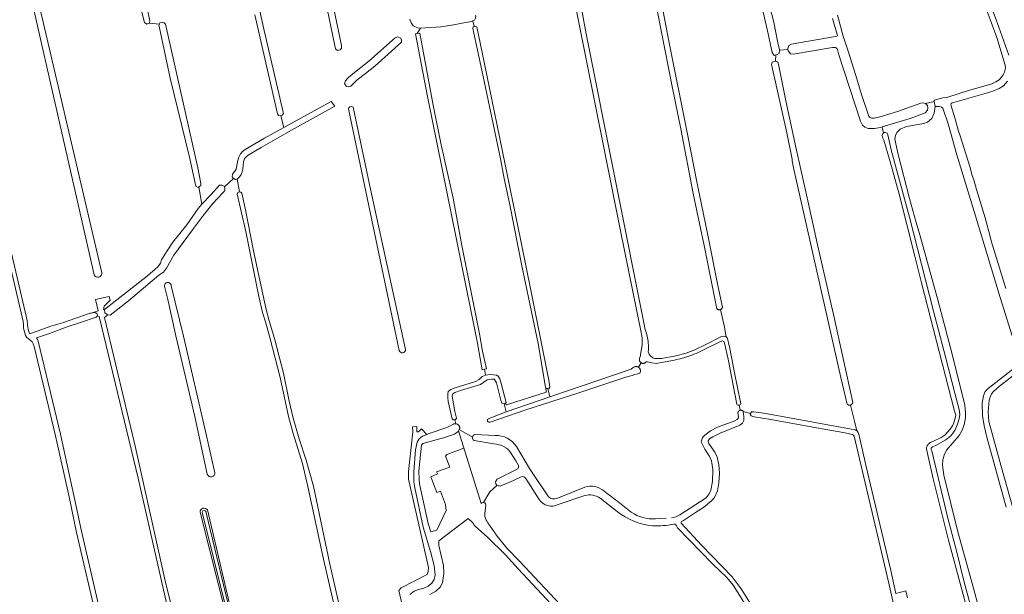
# Model space of a CAD drawing. Header units: metres. Extents: x 209813 to 223847, y 571801 to 587119.
# Tile 533 of 656: x 213849 to 214544, y 583874 to 584280. Entities that reach past the tile are written whole.
import ezdxf

# ---------------------------------------------------------------- set-up
doc = ezdxf.new("R2010")
doc.units = ezdxf.units.M
for name, color, linetype, lineweight in [('B-RO-GR-BOUWLAND-GV', 8, 'Continuous', 0), ('B-RO-GR-GRAS-GV', 8, 'Continuous', 0), ('B-RO-OG-WATER_GREPPEL-GV', 8, 'Continuous', 0), ('B-RO-VH-ONVERHARD-GV', 8, 'Continuous', 0)]:
    doc.layers.add(name, color=color, linetype=linetype, lineweight=lineweight)

msp = doc.modelspace()

# ---------------------------------------------------------------- linework, layer by layer
at = {"layer": 'B-RO-GR-BOUWLAND-GV', "flags": 128}
for points in [[(214549.632, 584056.263), (214541.039, 584083.427), (214522.705, 584144.297), (214510.391, 584184.304), (214504.237, 584206.124), (214500.91, 584216.518), (214500.498, 584217.29), (214499.648, 584217.848), (214498.008, 584218.331), (214495.127, 584218.501), (214494.552, 584213.684), (214492.753, 584209.874), (214489.684, 584207.44), (214487.144, 584206.382), (214474.867, 584204.265), (214470.422, 584202.36), (214467.988, 584200.137), (214467.141, 584197.915), (214466.718, 584195.375), (214468.951, 584184.533), (214477.09, 584153.465), (214481.852, 584136.531), (214484.25, 584127.782), (214497.047, 584081.767), (214507.093, 584043.418), (214516.142, 584007.415), (214516.672, 584002.229), (214516.672, 583998.419), (214515.613, 583993.445), (214514.026, 583989.211), (214512.015, 583986.036), (214503.231, 583975.559), (214501.432, 583972.066), (214500.479, 583968.679), (214500.267, 583964.975), (214501.208, 583957.891), (214511.274, 583917.774), (214522.175, 583878.086), (214528.737, 583853.321)], [(214545.247, 583935.342), (214531.7, 583984.66), (214529.795, 583992.81), (214528.525, 584000.112), (214528.419, 584008.685), (214529.266, 584013.87), (214530.536, 584017.045), (214532.465, 584019.085), (214552.194, 584034.392)], [(214468.046, 583856.478), (214462.251, 583882.601), (214437.919, 583985.362), (214437.471, 583986.14), (214436.866, 583986.552), (214435.648, 583986.99), (214433.772, 583987.479), (214427.726, 583988.569), (214414.067, 583990.853), (214379.167, 583997.365), (214367.34, 583999.196), (214365.256, 583999.798), (214364.473, 584001.059), (214364.831, 584001.606), (214359.713, 584002.972), (214360.123, 583999.489), (214360.001, 583996.477), (214359.044, 583994.753), (214357.191, 583993.2), (214343.427, 583987.509), (214338.295, 583985.099), (214335.959, 583983.647), (214334.996, 583982.248), (214334.957, 583981.511), (214335.349, 583980.21), (214339.553, 583974.238), (214341.161, 583970.67), (214342.425, 583965.54), (214342.863, 583959.405), (214342.463, 583952.411), (214341.438, 583946.769), (214339.272, 583942.159), (214337.522, 583940.112), (214331.536, 583935.058), (214326.034, 583931.629), (214317.59, 583925.9), (214316.134, 583925.162)], [(214315.741, 583924.015), (214330.192, 583908.393), (214351.842, 583886.004), (214358.284, 583877.613), (214364.564, 583867.387)]]:
    msp.add_lwpolyline(points, dxfattribs=at)
at = {"layer": 'B-RO-GR-BOUWLAND-GV'}
msp.add_lwpolyline([(214316.134, 583925.162, 0.3343491), (214315.741, 583924.015)], format="xyb", dxfattribs=at)
at = {"layer": 'B-RO-GR-GRAS-GV', "flags": 128}
for points in [[(214076.125, 584260.583), (214075.982, 584259.542), (214075.201, 584258.461), (214073.319, 584257.99), (214071.729, 584259.156), (214056.995, 584330.401), (214041.4, 584406.821), (214029.917, 584460.766), (214029.772, 584462.111), (214030.596, 584463.232), (214031.58, 584463.724), (214033.491, 584463.771), (214034.539, 584462.533), (214045.727, 584409.015), (214049.112, 584391.599), (214050.678, 584384.212), (214052.883, 584372.611), (214055.074, 584361.801), (214060.732, 584336.135), (214063.481, 584321.632), (214076.092, 584261.392)], [(214079.761, 584232.629), (214079.296, 584232.757), (214078.239, 584234.628), (214078.864, 584236.503), (214080.415, 584238.365), (214082.869, 584240.548), (214095.271, 584250.327), (214114.028, 584266.918), (214115.868, 584267.588), (214117.921, 584266.756), (214118.459, 584265.222), (214118.365, 584263.844), (214099.688, 584246.934), (214092.976, 584241.684), (214087.187, 584237.304), (214082.579, 584232.861), (214081.235, 584232.24)]]:
    msp.add_lwpolyline(points, close=True, dxfattribs=at)
for points in [[(213977.977, 584453.97), (213978.655, 584454.202), (213979.983, 584453.948), (213980.871, 584453.09), (214021.557, 584271.993), (214034.942, 584214.458), (214035.04, 584213.376), (214034.235, 584212.317), (214033.181, 584211.895)], [(213940.349, 584277.353), (213938.643, 584276.685), (213936.91, 584277.667), (213936.211, 584280.396), (213929.726, 584307.784), (213903.075, 584423.921), (213903.644, 584425.452), (213904.836, 584426.063), (213905.085, 584426.093), (213902.52, 584435.574), (213902.312, 584435.323), (213900.66, 584434.145), (213898.044, 584433.061), (213877.351, 584427.305), (213842.678, 584416.815)], [(213901.512, 584099.509), (213831.694, 584404.842), (213833.18, 584406.327), (213835.61, 584406.057), (213906.778, 584100.859)], [(213903.232, 583855.871), (213889.058, 583917.307), (213883.676, 583942.628), (213874.17, 583985.708), (213859.123, 584048.831), (213858.46, 584050.803), (213857.597, 584052.099), (213856.011, 584053.582), (213853.712, 584055.341), (213853.045, 584056.654), (213852.151, 584059.163), (213851.529, 584061.716), (213851.451, 584064.313), (213851.209, 584066.469), (213850.602, 584069.544), (213825.091, 584177.798), (213817.321, 584211.808), (213811.208, 584239.666), (213810.982, 584242.195), (213799.242, 584292.676), (213788.689, 584336.359), (213774.726, 584396.078), (213774.812, 584397.757), (213775.169, 584397.855)], [(214382.683, 584254.787), (214381.396, 584254.486), (214380.14, 584256.443), (214376.76, 584271.977), (214360.139, 584343.847), (214351.868, 584381.097), (214349.316, 584391.422), (214348.593, 584393.407), (214347.133, 584395.231), (214345.344, 584396.599), (214342.524, 584397.965), (214339.601, 584399.082), (214337.883, 584399.357), (214335.115, 584399.238), (214332.795, 584398.617), (214320.235, 584395.535), (214310.257, 584392.724), (214305.196, 584391.05), (214297.781, 584387.549), (214292.753, 584384.391), (214282.129, 584377.151)], [(214295.312, 584326.485), (214307.044, 584264.535), (214320.402, 584198.92), (214327.162, 584163.957), (214334.679, 584127.493), (214341.805, 584091.819), (214345.022, 584076.691), (214344.972, 584076.471), (214344.899, 584076.252), (214344.805, 584076.042), (214344.691, 584075.842), (214344.557, 584075.655), (214344.406, 584075.481), (214344.238, 584075.323), (214344.056, 584075.183), (214343.861, 584075.061), (214343.654, 584074.959), (214346.376, 584062.566), (214347.629, 584055.599), (214348.24, 584054.971), (214348.826, 584053.484), (214350.12, 584047.429), (214353.533, 584030.122), (214357.802, 584009.504), (214357.875, 584008.38), (214357.75, 584007.895), (214357.336, 584007.543), (214356.718, 584007.458), (214357.601, 584003.78), (214357.815, 584003.807), (214358.031, 584003.813), (214358.246, 584003.798), (214358.459, 584003.762), (214358.667, 584003.705), (214358.869, 584003.628), (214359.062, 584003.531), (214359.245, 584003.416), (214359.415, 584003.284), (214359.572, 584003.135), (214359.713, 584002.972), (214364.831, 584001.606), (214365.513, 584002.647), (214367.119, 584002.784), (214375.598, 584001.379), (214428.327, 583991.896), (214438.737, 583989.858), (214439.87, 583989.309)], [(214556.724, 584318.192), (214532.541, 584301.946), (214531.165, 584300.888), (214530.9, 584299.935), (214531.429, 584298.03), (214537.621, 584281.467), (214540.161, 584274.482), (214547.146, 584254.639)], [(213933.353, 584313.722), (213940.824, 584279.015), (213940.493, 584277.409), (213940.349, 584277.353), (213947.469, 584276.568), (213947.848, 584277.416), (213949.566, 584277.747), (213950.823, 584277.395), (213951.706, 584276.496), (213974.565, 584174.979), (213976.855, 584164.071), (213976.756, 584162.68), (213975.379, 584161.597), (213977.436, 584149.427), (213984.099, 584156.332), (213989.93, 584162.753), (213991.469, 584162.872), (213993.257, 584162.148), (213993.369, 584161.752), (213999.853, 584167.594), (213998.777, 584168.738), (213999.08, 584170.677), (214000.641, 584172.665), (214001.586, 584174.211), (214002.25, 584176.525), (214002.605, 584179.455), (214003.61, 584182.69), (214004.842, 584184.967), (214006.169, 584186.592), (214008.034, 584187.976), (214021.755, 584196.046), (214035.275, 584203.504), (214033.181, 584211.895), (214032.979, 584211.814), (214031.533, 584212.062), (214030.787, 584213.243), (214014.781, 584283.117)], [(214504.722, 584225.252), (214518.716, 584229.69), (214527.804, 584232.242), (214535.254, 584234.5), (214537.874, 584235.748), (214540.386, 584237.284), (214541.79, 584238.778), (214543.193, 584240.866), (214544.088, 584242.654), (214544.815, 584245.396), (214544.642, 584247.579), (214538.64, 584267.122), (214534.767, 584277.932), (214531.786, 584285.459), (214525.851, 584303.203), (214526.61, 584303.684)], [(214287.667, 584058.626), (214273.02, 584130.553), (214240.897, 584290.667)], [(214244.902, 584290.301), (214248.819, 584269.743), (214290.534, 584060.955)], [(214376.794, 584295.312), (214381.155, 584277.866), (214384.025, 584263.439), (214385.198, 584258.393), (214385.189, 584258.137), (214391.221, 584258.68), (214391.066, 584259.388), (214391.752, 584261.449), (214393.461, 584262.551), (214424.895, 584267.865), (214425.819, 584268.049), (214426.136, 584268.326), (214426.207, 584268.572), (214422.782, 584280.534)], [(214170.605, 584282.925), (214170.797, 584282.541), (214170.738, 584280.866), (214169.861, 584279.383), (214168.874, 584278.925), (214169.745, 584274.988), (214170.245, 584275.216), (214171.532, 584274.725), (214176.86, 584249.826), (214202.575, 584123.426), (214210.061, 584087.436), (214222.456, 584025.078), (214223.011, 584020.185), (214222.496, 584019.035), (214221.814, 584019.06), (214223.193, 584013.263), (214280.537, 584032.911)], [(214343.654, 584074.959), (214343.439, 584074.877), (214343.216, 584074.817), (214342.989, 584074.78), (214342.759, 584074.765), (214342.529, 584074.773), (214342.301, 584074.803), (214342.077, 584074.855), (214341.859, 584074.93), (214341.649, 584075.025), (214341.45, 584075.141), (214341.263, 584075.276), (214341.022, 584075.489), (214332.063, 584120.172), (214324.312, 584157.037), (214315.721, 584202.673), (214309.587, 584232.592), (214299.116, 584285.351)], [(214426.118, 584282.853), (214430.126, 584268.083), (214433.749, 584257.599), (214439.235, 584240.249), (214443.227, 584226.921), (214448.363, 584211.653), (214448.877, 584210.924), (214449.712, 584210.358), (214450.505, 584210.055), (214452.011, 584210.155), (214457.037, 584211.394), (214468.515, 584214.887), (214484.971, 584220.712), (214486.677, 584220.988), (214488.287, 584220.57), (214488.448, 584220.416), (214494.533, 584221.845), (214494.346, 584222.895), (214500.486, 584224.435), (214503.51, 584224.867), (214504.722, 584225.252)], [(213975.379, 584161.597), (213974.95, 584161.26), (213973.117, 584162.225), (213968.702, 584182.656), (213955.156, 584238.49), (213947.442, 584273.893), (213947.05, 584275.633), (213947.469, 584276.568)], [(214131.695, 584273.687), (214129.811, 584273.973), (214126.73, 584275.504), (214125.149, 584277.459), (214124.206, 584279.988)], [(214168.874, 584278.925), (214167.904, 584278.474), (214164.931, 584278.091), (214155.13, 584276.073), (214146.221, 584274.612), (214131.772, 584273.675), (214129.544, 584269.871), (214131.354, 584270.215), (214140.871, 584219.436), (214146.419, 584191.291), (214154.846, 584153.678), (214161.104, 584120.148), (214173.524, 584057.846), (214175.633, 584045.555), (214178.371, 584033.03), (214176.906, 584032.709), (214177.7, 584028.589), (214181.333, 584028.967), (214185.562, 584028.685), (214186.731, 584027.829), (214187.722, 584026.067), (214188.785, 584022.76), (214192.311, 584009.264), (214191.497, 584008.679), (214192.436, 584007.604), (214220.632, 584016.645), (214220.364, 584019.652), (214220.025, 584020.13), (214214.786, 584050.93), (214203.396, 584105.816), (214194.888, 584148.924), (214190.831, 584167.563), (214188.199, 584181.35), (214183.221, 584206.229), (214175.004, 584244.026), (214170.952, 584263.668), (214168.824, 584273.456), (214168.925, 584274.615), (214169.745, 584274.988)], [(214176.906, 584032.709), (214175.401, 584032.38), (214171.712, 584052.306), (214167.4, 584074.393), (214136.652, 584225.547), (214128.276, 584269.63), (214129.544, 584269.871)], [(214385.189, 584258.137), (214385.111, 584255.954), (214383.686, 584255.021), (214382.683, 584254.787), (214382.467, 584250.362), (214384.052, 584249.668), (214384.746, 584247.04), (214389.834, 584222.455), (214396.896, 584189.573), (214404.85, 584153.852), (214412.411, 584119.705), (214423.426, 584071.467), (214437.083, 584009.27), (214436.997, 584008.975), (214436.907, 584008.751), (214436.794, 584008.537), (214436.66, 584008.335), (214436.506, 584008.149), (214436.333, 584007.979), (214436.145, 584007.827), (214435.942, 584007.696), (214435.726, 584007.586), (214435.501, 584007.498), (214435.268, 584007.434), (214438.526, 583995.225), (214439.87, 583989.309), (214440.032, 583989.231), (214440.84, 583988.148), (214441.551, 583985.909), (214446.236, 583964.925), (214463.752, 583890.655), (214467.323, 583874.31), (214474.425, 583876.285), (214475.689, 583871.231)], [(214518.239, 583861.43), (214504.479, 583912.017), (214493.86, 583955.347), (214489.851, 583973.267), (214489.065, 583976.573), (214489.082, 583977.053), (214489.147, 583977.529), (214489.261, 583977.995), (214489.421, 583978.448), (214489.626, 583978.882), (214489.874, 583979.294), (214490.163, 583979.677), (214490.489, 583980.03), (214490.849, 583980.348), (214491.741, 583980.985), (214493.551, 583981.6), (214499.458, 583984.428), (214502.304, 583986.484), (214505.828, 583990.399), (214507.294, 583992.82), (214508.304, 583994.913), (214509.198, 583998.08), (214509.662, 584000.319), (214508.874, 584003.128), (214485.427, 584093.745), (214480.799, 584112.702), (214469.784, 584156.418), (214464.708, 584174.467), (214463.022, 584181.044), (214458.863, 584194.568), (214458.164, 584196.118), (214457.814, 584197.892), (214458.129, 584199.278), (214458.77, 584199.674), (214457.76, 584204.055), (214456.494, 584203.677), (214452.225, 584202.788), (214447.774, 584202.774), (214445.561, 584203.774), (214443.83, 584205.237), (214442.523, 584208.069), (214427.182, 584255.006), (214426.179, 584258.626), (214425.39, 584259.664), (214424.759, 584260.046), (214422.703, 584260.046), (214394.95, 584255.488), (214392.974, 584255.658), (214391.454, 584257.613), (214391.221, 584258.68)], [(214435.268, 584007.434), (214435.029, 584007.394), (214434.788, 584007.378), (214434.546, 584007.387), (214434.306, 584007.421), (214434.072, 584007.479), (214433.844, 584007.56), (214433.626, 584007.664), (214433.419, 584007.79), (214433.226, 584007.937), (214433.048, 584008.103), (214428.519, 584026.871), (214395.249, 584174.982), (214394.171, 584180.102), (214394.095, 584181.221), (214390.33, 584199.901), (214379.746, 584247.051), (214379.658, 584248.188), (214380.058, 584249.634), (214382.115, 584250.516), (214382.467, 584250.362)], [(214546.193, 584236.329), (214543.283, 584232.943), (214540.266, 584231.091), (214535.821, 584229.291), (214532.117, 584228.127), (214510.633, 584221.936), (214507.194, 584221.036), (214506.347, 584220.401), (214506.135, 584219.502), (214509.285, 584209.63), (214511.443, 584201.703), (214512.912, 584197.597), (214519.744, 584176.077), (214521.223, 584169.727), (214522.446, 584166.583), (214524.251, 584159.732), (214530.456, 584139.828), (214533.962, 584126.555), (214534.657, 584123.404), (214545.141, 584089.893)], [(214035.275, 584203.504), (214068.787, 584221.988), (214071.404, 584218.648), (214040.646, 584201.722), (214019.342, 584189.542), (214010.073, 584184.027), (214008.23, 584182.475), (214007.589, 584181.457), (214006.781, 584179.194), (214006.288, 584174.19), (214005.861, 584172.135), (214005.267, 584170.368), (214004.054, 584168.603), (214002.66, 584167.181), (214002.423, 584167.132), (214003.961, 584158.114), (214004.978, 584157.963), (214005.635, 584157.165), (214008.188, 584145.29), (214013.852, 584116.355), (214020.398, 584085.901), (214022.919, 584074.989), (214025.069, 584066.889), (214028.764, 584054.464), (214035.157, 584029.899), (214039.133, 584010.214), (214041.936, 583998.221), (214046.226, 583983.502), (214051.083, 583968.537), (214056.316, 583950.265), (214067.771, 583895.062), (214082.067, 583832.446)], [(214116.74, 584045.998), (214080.98, 584216.657), (214081.147, 584217.54), (214081.993, 584218.192), (214083.317, 584218.328), (214084.224, 584217.85), (214096.469, 584160.011), (214121.277, 584046.746)], [(213828.014, 584178.476), (213853.534, 584070.179), (213854.177, 584066.927), (213854.446, 584064.525), (213854.518, 584062.121), (213855.029, 584060.024), (213855.807, 584057.841), (213855.88, 584057.697), (213861.83, 584059.941), (213870.903, 584063.156), (213879.183, 584065.618), (213898.719, 584072.328), (213899.233, 584072.412), (213904.148, 584074.029), (213902.296, 584082.099), (213911.953, 584084.216), (213912.747, 584081.57), (213908.534, 584077.227), (213908.129, 584074.796), (213908.678, 584074.987), (213938.972, 584098.805), (213946.293, 584105.172), (213948.149, 584107.667), (213949.028, 584109.993), (213952.438, 584115.819), (213957.043, 584122.459), (213966.918, 584134.883), (213974.813, 584146.367), (213977.436, 584149.427)], [(214002.423, 584167.132), (214001.113, 584166.861), (213999.935, 584167.546)], [(213993.369, 584161.752), (213993.726, 584160.483), (213993.654, 584158.947), (213992.3, 584157.29), (213985.21, 584149.931), (213978.657, 584141.689), (213970.931, 584131.187), (213957.662, 584113.333), (213952.606, 584104.204), (213950.274, 584101.312), (213946.981, 584099.16), (213942.339, 584095.124), (213925.611, 584081.184), (213912.793, 584071.079), (213911.193, 584071.314), (213908.746, 584069.343), (213930.654, 583977.426), (213952.019, 583881.157), (213955.468, 583867.182)], [(214107.089, 583675.947), (214115.528, 583677.165), (214111.449, 583695.632), (214109.798, 583695.804), (214109.064, 583697.458), (214103.843, 583724.502), (214077.946, 583835.222), (214063.444, 583898.545), (214052.349, 583949.966), (214048.466, 583966.184), (214041.949, 583987.379), (214038.55, 583999.398), (214032.656, 584026.919), (214025.52, 584055.084), (214022.36, 584066.156), (214020.22, 584072.806), (214017.58, 584084.153), (214008.405, 584130.169), (214002.491, 584156.507), (214002.83, 584157.672), (214003.961, 584158.114)], [(213981.314, 583958.592), (213972.496, 583999.293), (213959.168, 584056.306), (213953.432, 584081.93), (213951.02, 584091.451)], [(213955.885, 584091.792), (213964.472, 584056.027), (213980.332, 583987.85), (213986.738, 583959.581)], [(213998.701, 583664.124), (213932.398, 583955.696), (213905.073, 584070.079), (213903.906, 584070.384), (213902.842, 584069.517), (213891.899, 584065.806), (213882.327, 584062.842), (213869.796, 584058.07), (213860.618, 584055.008), (213861.198, 584054.289), (213861.911, 584052.662), (213877.612, 583986.796), (213887.129, 583943.668), (213892.507, 583918.366), (213906.659, 583857.022)], [(214292.537, 584044.962), (214292.981, 584043.929), (214293.327, 584043.311), (214293.736, 584042.733), (214294.202, 584042.2), (214294.721, 584041.719), (214295.287, 584041.294), (214295.895, 584040.93), (214296.537, 584040.631), (214297.206, 584040.401), (214297.896, 584040.241), (214301.954, 584040.453), (214312.139, 584042.243), (214319.319, 584044.056), (214325.401, 584046.395), (214333.316, 584050.224), (214344.398, 584055.844), (214345.652, 584056.021), (214346.852, 584055.967), (214347.629, 584055.599)], [(214356.718, 584007.458), (214355.979, 584007.463), (214355.44, 584007.703), (214355.116, 584007.979), (214349.08, 584039.973), (214346.547, 584051.239), (214346.009, 584052.475), (214345.032, 584052.757), (214343.55, 584052.25), (214332.023, 584046.7)], [(214287.208, 584043.132), (214288.169, 584048.627)], [(214282.463, 584034.314), (214283.098, 584034.552), (214283.389, 584034.63), (214283.686, 584034.679), (214283.986, 584034.698), (214284.287, 584034.687), (214284.585, 584034.647), (214284.878, 584034.577), (214285.163, 584034.479), (214285.437, 584034.354), (214285.697, 584034.202), (214287.549, 584037.321), (214287.347, 584037.475), (214287.162, 584037.649), (214286.994, 584037.84), (214286.847, 584038.047), (214286.722, 584038.267), (214286.619, 584038.5), (214286.539, 584038.741), (214286.485, 584038.989), (214286.455, 584039.241), (214286.451, 584039.495), (214286.514, 584040.249)], [(214309.77, 584039.041), (214298.089, 584036.786), (214295.064, 584037.205), (214292.012, 584038.086), (214291.644, 584038.11), (214291.403, 584038.063), (214291.176, 584037.968), (214290.979, 584037.832), (214290.619, 584037.477), (214290.417, 584037.323), (214290.201, 584037.19), (214289.972, 584037.079), (214289.734, 584036.991), (214289.488, 584036.928), (214289.237, 584036.89), (214288.983, 584036.877), (214288.73, 584036.889), (214288.479, 584036.927), (214288.232, 584036.99), (214287.994, 584037.078), (214287.765, 584037.188), (214287.549, 584037.321)], [(214285.697, 584034.202), (214285.941, 584034.026), (214286.166, 584033.826), (214286.37, 584033.605), (214286.552, 584033.365), (214286.709, 584033.108), (214286.84, 584032.837), (214286.944, 584032.554), (214287.019, 584032.263), (214287.066, 584031.965), (214287.083, 584031.665), (214287.07, 584031.364), (214287.027, 584031.066), (214286.956, 584030.773), (214286.856, 584030.489), (214286.728, 584030.217), (214286.579, 584029.965)], [(214555.135, 584032.07), (214540.606, 584020.693), (214536.308, 584017.136), (214535.041, 584015.479), (214533.897, 584013.052), (214533.279, 584010.871), (214532.653, 584002.434), (214532.704, 583999.074), (214533.056, 583995.942), (214541.412, 583965.097), (214558.843, 583903.094)], [(214156.073, 583996.983), (214155.747, 583996.917), (214155.415, 583996.917), (214155.251, 583996.941), (214154.934, 583997.038), (214154.642, 583997.196), (214154.509, 583997.296), (214154.387, 583997.409), (214154.098, 583997.733), (214151.41, 584010.044), (214151.024, 584012.913), (214151.024, 584015.284), (214151.385, 584017.11), (214153.315, 584018.468), (214156.279, 584019.62), (214170.549, 584024.119), (214173.146, 584025.519), (214175.437, 584027.603), (214177.7, 584028.589)], [(214179.674, 583997.702), (214192.308, 584002.781), (214190.895, 584008.247), (214189.242, 584008.739), (214188.525, 584010.864), (214185.436, 584023.169), (214184.075, 584025.482), (214183.776, 584025.647), (214182.174, 584025.725), (214180.428, 584025.606), (214178.883, 584025.223), (214174.126, 584022.05), (214159.969, 584017.747), (214156.089, 584016.227), (214154.722, 584015.404), (214154.37, 584014.901), (214154.235, 584013.824), (214156.007, 584002.873), (214157.254, 583998.313), (214157.135, 583997.964), (214157.066, 583997.813), (214156.983, 583997.67), (214156.775, 583997.411), (214156.521, 583997.198), (214156.379, 583997.111), (214156.073, 583996.983), (214156.694, 583994.264), (214157.014, 583994.21), (214157.327, 583994.125), (214157.63, 583994.01), (214157.92, 583993.866), (214158.195, 583993.694), (214158.451, 583993.496), (214158.687, 583993.273), (214158.9, 583993.029), (214159.088, 583992.765), (214159.249, 583992.484), (214159.381, 583992.188), (214159.484, 583991.88), (214159.557, 583991.565), (214159.598, 583991.243), (214159.607, 583990.919), (214159.157, 583990.085)], [(214277.496, 584027.289), (214243.496, 584016.092), (214205.529, 584003.872), (214180.926, 583995.468)], [(214314.812, 583929.995), (214333.449, 583942.02), (214335.587, 583944.641), (214336.818, 583947.408), (214337.904, 583953.461), (214338.218, 583962.034), (214337.203, 583968.161), (214335.672, 583971.614), (214332.619, 583976.345), (214330.02, 583981.546), (214330.82, 583984.65), (214332.575, 583986.302), (214336.585, 583989.223), (214341.448, 583991.724), (214353.663, 583996.301), (214355.428, 583997.351), (214356.022, 583997.96), (214356.317, 583999.133), (214355.86, 584002.193), (214355.974, 584002.494), (214356.069, 584002.688), (214356.315, 584003.042), (214356.463, 584003.2), (214356.626, 584003.342), (214356.802, 584003.467), (214356.989, 584003.574), (214357.186, 584003.663), (214357.39, 584003.732), (214357.601, 584003.78)], [(214134.988, 583797.616), (214116.599, 583876.462), (214118.187, 583878.313), (214136.443, 583887.839), (214137.236, 583889.955), (214137.501, 583892.733), (214123.346, 583955.175), (214123.411, 583960.398), (214126.48, 583988.656), (214126.057, 583992.148), (214129.338, 583992.36), (214129.126, 583988.656), (214130.396, 583988.444), (214132.407, 583990.561), (214136.326, 583986.76), (214137.116, 583987.105), (214150.362, 583991.6), (214155.103, 583994.059), (214155.41, 583994.162), (214155.726, 583994.235), (214156.047, 583994.277), (214156.371, 583994.286), (214156.694, 583994.264)], [(214168.506, 583984.813), (214159.157, 583990.085), (214158.671, 583989.184), (214174.572, 583937.854)], [(214158.671, 583989.184), (214158.429, 583988.735), (214155.768, 583986.937), (214148.04, 583984.29), (214133.535, 583980.377), (214132.457, 583979.025), (214130.745, 583960.996), (214130.777, 583954.82), (214131.053, 583951.839), (214137.264, 583923.791), (214139.211, 583917.859), (214143.278, 583919.043), (214149.89, 583932.911), (214149.4, 583937.173), (214145.915, 583946.544), (214143.464, 583945.651), (214139.181, 583956.715), (214143.777, 583958.899), (214143.212, 583960.218), (214152.442, 583963.483), (214149.494, 583971.313), (214150.341, 583972.538), (214162.414, 583977.023)], [(214170.282, 583986.586), (214184.514, 583986.065)], [(214183.658, 583980.154), (214169.724, 583982.299)], [(214199.559, 583978.069), (214208.847, 583962.546), (214210.118, 583960.578), (214222.245, 583942.541)], [(214200.933, 583964.695), (214199.232, 583968.065), (214195.786, 583973.302)], [(214185.821, 583950.522), (214185.073, 583951.701), (214184.861, 583953.183), (214185.935, 583955.213), (214200.572, 583962.493)], [(214202.863, 583956.78), (214197.388, 583954.077), (214188.082, 583950.133), (214187.348, 583950.272), (214186.607, 583950.484), (214185.821, 583950.522), (214180.878, 583946.144), (214176.341, 583938.525), (214177.178, 583938.308), (214177.686, 583937.704), (214177.844, 583937.26), (214177.942, 583936.822), (214177.232, 583930.897), (214177.194, 583930.009)], [(214215.671, 583940.801), (214206.127, 583955.569)], [(214228.119, 583941.478), (214247.822, 583949.518)], [(214247.912, 583943.653), (214229.106, 583937.094)], [(214270.65, 583932.147), (214258.633, 583941.671)], [(214174.572, 583937.854), (214175.23, 583938.366), (214176.341, 583938.525)], [(214032.809, 583689.531), (214015.439, 583770.349), (214005.798, 583813.676), (213995.679, 583855.22), (213976.211, 583931.843)], [(213981.37, 583933.328), (214001.359, 583848.052), (214009.815, 583813.754), (214037.183, 583691.08)], [(214230.981, 583859.443), (214200.717, 583891.802), (214191.895, 583901.728), (214178.926, 583914.386), (214170.702, 583921.657), (214169.771, 583922.687), (214168.778, 583924.354), (214165.545, 583927.291), (214144.803, 583911.519), (214144.721, 583911.286), (214144.87, 583908.137), (214148.022, 583894.038), (214148.25, 583888.418), (214147.466, 583881.826), (214145.714, 583878.903), (214142.695, 583875.915), (214138.499, 583873.538)], [(214297.782, 583927.174), (214305.28, 583927.587)], [(214178.789, 583925.104), (214179.402, 583924.332), (214185.878, 583914.853), (214192.713, 583906.255), (214201.808, 583897.192), (214233.904, 583862.674)], [(214222.84, 583728.547), (214243.587, 583740.274), (214269.819, 583755.739), (214286.887, 583766.647), (214303.155, 583774.966), (214303.396, 583775.041), (214303.577, 583775.065), (214303.76, 583775.066), (214304.034, 583775.021), (214304.366, 583774.88), (214304.038, 583779.21), (214315.744, 583785.934), (214382.262, 583826.177), (214376.762, 583839.235), (214371.999, 583848.126), (214358.301, 583871.288), (214352.549, 583880.205), (214347.992, 583885.593), (214337.96, 583895.343), (214313.216, 583920.77), (214312.462, 583922.18), (214312.018, 583922.777)]]:
    msp.add_lwpolyline(points, dxfattribs=at)
at = {"layer": 'B-RO-GR-GRAS-GV'}
for points in [[(213906.778, 584100.859, -0.905681), (213901.512, 584099.509)], [(214290.534, 584060.955, -0.0524284), (214292.62, 584051.263)], [(214288.169, 584048.627, 0.0774185), (214287.667, 584058.626)], [(214121.277, 584046.746, -0.8688949), (214116.74, 584045.998)], [(214292.62, 584051.263, -0.0468287), (214292.537, 584044.962)], [(214332.023, 584046.7, -0.0347787), (214320.481, 584041.698)], [(214286.514, 584040.249, 0.0527552), (214287.208, 584043.132)], [(214320.481, 584041.698, -0.035362), (214309.77, 584039.041)], [(214280.537, 584032.911, 0.0421766), (214282.463, 584034.314)], [(214285.132, 584029.508, -0.0049202), (214277.496, 584027.289)], [(214286.579, 584029.965, -0.0766992), (214285.132, 584029.508)], [(214180.926, 583995.468, -0.9793671), (214179.674, 583997.702)], [(214184.514, 583986.065, -0.2558182), (214199.559, 583978.069)], [(214190.979, 583978.029, 0.0927437), (214183.658, 583980.154)], [(214195.786, 583973.302, 0.1403441), (214190.979, 583978.029)], [(214200.572, 583962.493, 0.2681833), (214200.933, 583964.695)], [(213986.738, 583959.581, -0.8622529), (213981.314, 583958.592)], [(214206.127, 583955.569, 0.3561622), (214202.863, 583956.78)], [(214247.822, 583949.518, -0.2755942), (214261.192, 583946.758)], [(214222.245, 583942.541, 0.2746626), (214228.119, 583941.478)], [(214258.633, 583941.671, 0.2033389), (214247.912, 583943.653)], [(214261.192, 583946.758, -0.0149728), (214280.633, 583931.746)], [(213976.211, 583931.843, -0.7453113), (213981.37, 583933.328)], [(214229.106, 583937.094, -0.3806154), (214215.671, 583940.801)], [(214177.194, 583930.009, 0.1538852), (214178.789, 583925.104)], [(214295.538, 583922.156, -0.1363019), (214270.65, 583932.147)], [(214280.633, 583931.746, 0.1775532), (214297.782, 583927.174)], [(214308.928, 583927.733, 0.1041208), (214314.812, 583929.995)], [(214310.593, 583923.351, -0.0607896), (214295.538, 583922.156)], [(214312.018, 583922.777, 0.2847811), (214310.593, 583923.351)]]:
    msp.add_lwpolyline(points, format="xyb", dxfattribs=at)
for centre, radius, start, end in [((213953.448, 584091.68), 2.439, 2.632578, 206.264806), ((214170.744, 583984.347), 2.286, 101.662768, 240.642274)]:
    msp.add_arc(centre, radius, start, end, dxfattribs=at)
at = {"layer": 'B-RO-OG-WATER_GREPPEL-GV', "flags": 128}
msp.add_lwpolyline([(214033.817, 583690.463), (214033.985, 583689.897), (214034.605, 583689.509), (214035.255, 583689.383), (214035.759, 583689.624), (214036.064, 583690.148), (214036.158, 583690.746), (214006.597, 583822.672), (213980.362, 583932.209), (213979.878, 583932.693), (213979.107, 583932.961), (213978.139, 583932.729), (213977.716, 583931.836), (213977.873, 583930.8), (214001.418, 583835.879), (214011.458, 583792.413)], close=True, dxfattribs=at)
at = {"layer": 'B-RO-VH-ONVERHARD-GV', "flags": 128}
for points in [[(214528.737, 583853.321), (214522.175, 583878.086), (214511.274, 583917.774), (214501.208, 583957.891), (214500.267, 583964.975), (214500.479, 583968.679), (214501.432, 583972.066), (214503.231, 583975.559), (214512.015, 583986.036), (214514.026, 583989.211), (214515.613, 583993.445), (214516.672, 583998.419), (214516.672, 584002.229), (214516.142, 584007.415), (214507.093, 584043.418), (214497.047, 584081.767), (214484.25, 584127.782), (214481.852, 584136.531), (214477.09, 584153.465), (214468.951, 584184.533), (214466.718, 584195.375), (214467.141, 584197.915), (214467.988, 584200.137), (214470.422, 584202.36), (214474.867, 584204.265), (214487.144, 584206.382), (214489.684, 584207.44), (214492.753, 584209.874), (214494.552, 584213.684), (214495.127, 584218.501), (214494.533, 584221.845), (214488.448, 584220.416), (214489.714, 584219.207), (214490.055, 584217.408), (214489.823, 584215.844), (214488.111, 584213.914), (214477.586, 584209.979), (214457.76, 584204.055), (214458.77, 584199.674), (214459.245, 584199.967), (214460.204, 584199.927), (214461.301, 584199.553), (214461.752, 584198.453), (214464.33, 584186.796), (214476.95, 584140.246), (214493.974, 584073.746), (214502.563, 584041.442), (214509.071, 584015.831), (214512.15, 584004.375), (214512.542, 584000.743), (214512.129, 583997.682), (214510.906, 583993.895), (214508.956, 583989.523), (214506.11, 583985.694), (214502.596, 583982.848), (214495.708, 583978.885), (214493.287, 583977.973), (214492.697, 583977.513), (214492.411, 583977.093), (214492.441, 583976.019), (214492.839, 583975.063), (214503.933, 583928.38), (214510.475, 583903.549), (214515.658, 583882.392), (214521.948, 583858.903)], [(213955.468, 583867.182), (213952.019, 583881.157), (213930.654, 583977.426), (213908.746, 584069.343), (213911.193, 584071.314), (213910.682, 584071.389), (213909.004, 584072.551), (213908.683, 584074.947), (213908.129, 584074.796), (213908.534, 584077.227), (213912.747, 584081.57), (213911.953, 584084.216), (213902.296, 584082.099), (213904.148, 584074.029), (213899.233, 584072.412), (213901.321, 584072.754), (213902.57, 584072.646), (213903.611, 584071.922), (213903.906, 584070.384), (213905.073, 584070.079), (213932.398, 583955.696), (213998.701, 583664.124)], [(214124.391, 583873.623), (214127.369, 583875.928), (214130.291, 583877.075), (214134.155, 583878.17), (214137.31, 583879.532), (214139.82, 583881.606), (214141.422, 583884.223), (214142.138, 583887.54), (214141.454, 583893.987), (214138.84, 583904.033), (214133.777, 583921.076), (214127.898, 583949.03), (214127.159, 583953.129), (214126.994, 583960.205), (214128.265, 583975.842), (214129.455, 583981.138), (214130.948, 583983.674), (214133.234, 583985.409), (214136.326, 583986.76), (214132.407, 583990.561), (214130.396, 583988.444), (214129.126, 583988.656), (214129.338, 583992.36), (214126.057, 583992.148), (214126.48, 583988.656), (214123.411, 583960.398), (214123.346, 583955.175), (214137.501, 583892.733), (214137.236, 583889.955), (214136.443, 583887.839), (214118.187, 583878.313), (214116.599, 583876.462), (214134.988, 583797.616)]]:
    msp.add_lwpolyline(points, dxfattribs=at)
msp.add_lwpolyline([(214191.497, 584008.679), (214190.941, 584008.28), (214192.308, 584002.781), (214223.193, 584013.263), (214221.814, 584019.06), (214220.756, 584019.099), (214220.364, 584019.652), (214220.632, 584016.645), (214192.436, 584007.604)], close=True, dxfattribs=at)

doc.saveas('drawing.dxf')
